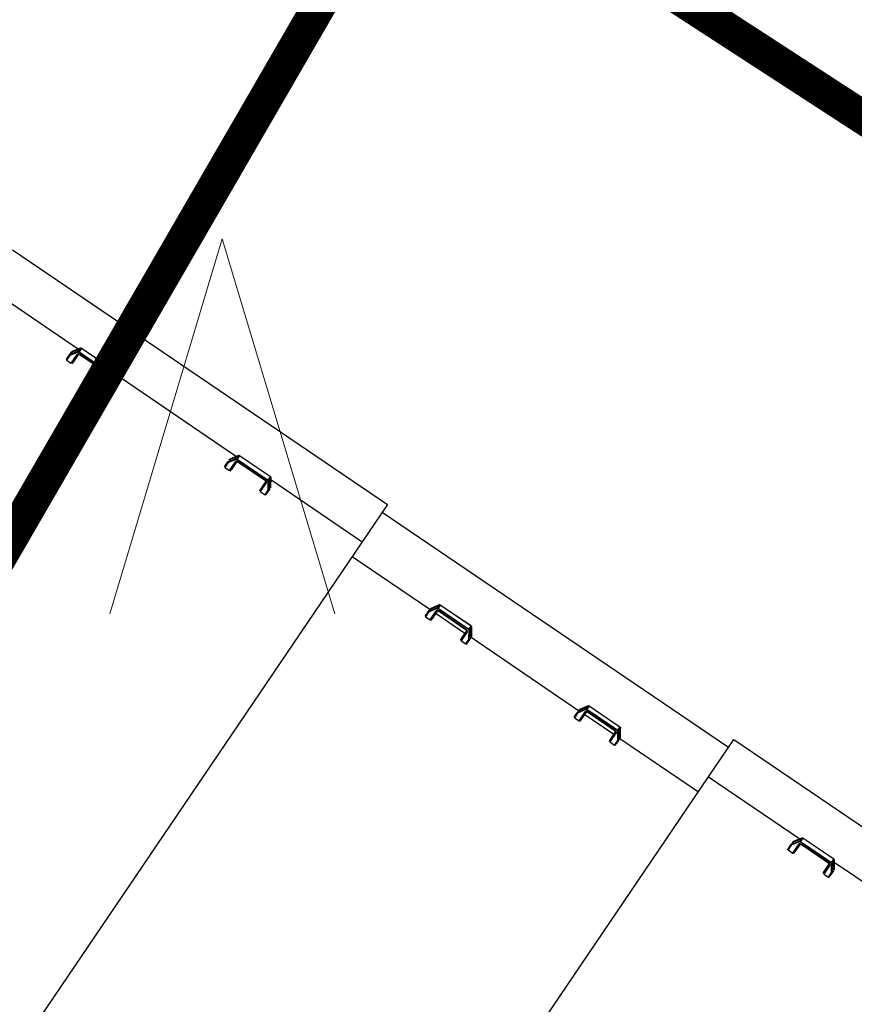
# Model space of a CAD drawing. Header units: metres. Extents: x 7482748 to 7484637, y 5684406 to 5687014.
# Tile 275 of 295: x 7484504.14 to 7484506.37, y 5686562.56 to 5686565.19. Entities that reach past the tile are written whole.
import ezdxf

# ---------------------------------------------------------------- set-up
doc = ezdxf.new("R2010")
doc.units = ezdxf.units.M
doc.header["$MEASUREMENT"] = 0
doc.linetypes.add('2', pattern=[2, 1.5, -0.5])
doc.layers.add('POMIAR', color=7, linetype='Continuous', lineweight=0)
doc.layers.add('projektowane obiekty', color=5, linetype='Continuous', lineweight=35)
doc.layers.add('Uzytki', color=3, linetype='Continuous')

# ---------------------------------------------------------------- blocks, each defined once
blk = doc.blocks.new('PTTL03')
at = {"color": 0}
for p, q in [((-2.8, 2), (-2.5, 3)), ((-2.5, 3), (-2.2, 2))]:
    blk.add_line(p, q, dxfattribs=at)
blk = doc.blocks.new('zw$D414')
at = {"layer": 'projektowane obiekty', "lineweight": 30}
for p, q in [((4.4574, 3.48), (5.6674, 3.48)), ((5.6674, 3.48), (5.6674, 3.3598)), ((6.7844, 3.48), (7.9944, 3.48)), ((6.7844, 3.3598), (6.7844, 3.48)), ((5.6674, 3.455), (6.7844, 3.455)), ((4.7411, 3.3425), (4.755, 3.3633)), ((4.755, 3.3642), (4.7414, 3.3439)), ((4.755, 3.3643), (4.7415, 3.3441)), ((4.7559, 3.3624), (4.7415, 3.341)), ((4.755, 3.3633), (4.755, 3.3642)), ((4.7559, 3.3642), (4.7559, 3.3552)), ((4.8572, 3.3657), (4.7576, 3.3657)), ((4.7576, 3.3655), (4.7576, 3.3657)), ((4.7576, 3.3655), (4.7576, 3.3548)), ((4.8572, 3.3655), (4.7576, 3.3655)), ((4.8572, 3.3655), (4.8572, 3.3657)), ((4.8572, 3.3548), (4.8572, 3.3655)), ((4.8589, 3.3552), (4.8589, 3.3642)), ((4.8732, 3.341), (4.8589, 3.3624)), ((4.8732, 3.3441), (4.8597, 3.3643)), ((4.8597, 3.3642), (4.8597, 3.3633)), ((4.8733, 3.3439), (4.8597, 3.3642)), ((4.8597, 3.3633), (4.8736, 3.3425)), ((5.2511, 3.3425), (5.265, 3.3633)), ((5.265, 3.3642), (5.2514, 3.3439)), ((5.265, 3.3643), (5.2515, 3.3441)), ((5.2659, 3.3624), (5.2515, 3.341)), ((5.265, 3.3633), (5.265, 3.3642)), ((5.2659, 3.3642), (5.2659, 3.3552)), ((5.3672, 3.3657), (5.2676, 3.3657)), ((5.2676, 3.3655), (5.2676, 3.3657)), ((5.2676, 3.3655), (5.2676, 3.3548)), ((5.3672, 3.3655), (5.2676, 3.3655)), ((5.3672, 3.3655), (5.3672, 3.3657)), ((5.3672, 3.3548), (5.3672, 3.3655)), ((5.3689, 3.3552), (5.3689, 3.3642)), ((5.3832, 3.341), (5.3689, 3.3624)), ((5.3832, 3.3441), (5.3697, 3.3643)), ((5.3697, 3.3642), (5.3697, 3.3633)), ((5.3833, 3.3439), (5.3697, 3.3642)), ((5.3697, 3.3633), (5.3836, 3.3425)), ((7.0681, 3.3425), (7.082, 3.3633)), ((7.082, 3.3642), (7.0684, 3.3439)), ((7.082, 3.3643), (7.0685, 3.3441)), ((7.0829, 3.3624), (7.0685, 3.341)), ((7.082, 3.3633), (7.082, 3.3642)), ((7.0829, 3.3642), (7.0829, 3.3552)), ((7.1842, 3.3657), (7.0846, 3.3657)), ((7.0846, 3.3655), (7.0846, 3.3657)), ((7.0846, 3.3655), (7.0846, 3.3548)), ((7.1842, 3.3655), (7.0846, 3.3655)), ((7.1842, 3.3655), (7.1842, 3.3657)), ((7.1842, 3.3548), (7.1842, 3.3655)), ((7.1859, 3.3552), (7.1859, 3.3642)), ((7.2002, 3.341), (7.1859, 3.3624)), ((7.2002, 3.3441), (7.1867, 3.3643)), ((7.1867, 3.3642), (7.1867, 3.3633)), ((7.2003, 3.3439), (7.1867, 3.3642)), ((7.1867, 3.3633), (7.2006, 3.3425)), ((4.4574, 3.3598), (4.752, 3.3598)), ((4.7404, 3.3369), (4.7404, 3.3235)), ((4.755, 3.3545), (4.7411, 3.3336)), ((4.755, 3.3544), (4.7411, 3.3336)), ((4.7414, 3.3332), (4.755, 3.3535)), ((4.7415, 3.341), (4.746, 3.341)), ((4.7559, 3.3526), (4.7425, 3.3325)), ((4.755, 3.3535), (4.755, 3.3544)), ((4.7576, 3.3548), (4.7576, 3.3535)), ((4.7576, 3.3548), (4.8572, 3.3548)), ((4.8572, 3.3535), (4.7576, 3.3535)), ((4.7576, 3.3177), (4.7576, 3.3463)), ((4.7595, 3.347), (4.7595, 3.3184)), ((4.7609, 3.3235), (4.7609, 3.3492)), ((4.7627, 3.3508), (4.852, 3.3508)), ((4.7627, 3.3497), (4.8521, 3.3497)), ((4.8539, 3.3492), (4.8539, 3.3235)), ((4.8552, 3.3184), (4.8552, 3.347)), ((4.8571, 3.3463), (4.8571, 3.3177)), ((4.8572, 3.3548), (4.8572, 3.3535)), ((4.8723, 3.3325), (4.8589, 3.3526)), ((4.8737, 3.3336), (4.8597, 3.3545)), ((4.8597, 3.3544), (4.8597, 3.3535)), ((4.8736, 3.3336), (4.8597, 3.3544)), ((4.8597, 3.3535), (4.8733, 3.3332)), ((4.8627, 3.3598), (5.262, 3.3598)), ((4.8687, 3.341), (4.8732, 3.341)), ((4.8744, 3.3235), (4.8744, 3.3369)), ((5.2504, 3.3369), (5.2504, 3.3235)), ((5.265, 3.3545), (5.2511, 3.3336)), ((5.265, 3.3544), (5.2511, 3.3336)), ((5.2514, 3.3332), (5.265, 3.3535)), ((5.2515, 3.341), (5.256, 3.341)), ((5.2659, 3.3526), (5.2525, 3.3325)), ((5.265, 3.3535), (5.265, 3.3544)), ((5.2676, 3.3548), (5.2676, 3.3535)), ((5.2676, 3.3548), (5.3672, 3.3548)), ((5.3672, 3.3535), (5.2676, 3.3535)), ((5.2676, 3.3177), (5.2676, 3.3463)), ((5.2695, 3.347), (5.2695, 3.3184)), ((5.2709, 3.3235), (5.2709, 3.3492)), ((5.2727, 3.3508), (5.362, 3.3508)), ((5.2727, 3.3497), (5.3621, 3.3497)), ((5.3639, 3.3492), (5.3639, 3.3235)), ((5.3652, 3.3184), (5.3652, 3.347)), ((5.3671, 3.3463), (5.3671, 3.3177)), ((5.3672, 3.3548), (5.3672, 3.3535)), ((5.3823, 3.3325), (5.3689, 3.3526)), ((5.3837, 3.3336), (5.3697, 3.3545)), ((5.3697, 3.3544), (5.3697, 3.3535)), ((5.3836, 3.3336), (5.3697, 3.3544)), ((5.3697, 3.3535), (5.3833, 3.3332)), ((5.3727, 3.3598), (5.6674, 3.3598)), ((5.3787, 3.341), (5.3832, 3.341)), ((5.3844, 3.3235), (5.3844, 3.3369)), ((5.6674, 3.3598), (5.6674, 0.1202)), ((5.9319, 3.3355), (5.9184, 3.315)), ((5.932, 3.3356), (5.9185, 3.3151)), ((5.9319, 3.3346), (5.9319, 3.3355)), ((5.9328, 3.3355), (5.9328, 3.3269)), ((6.0341, 3.3369), (5.9345, 3.3369)), ((5.9345, 3.3368), (5.9345, 3.3369)), ((5.9345, 3.3368), (5.9345, 3.3265)), ((6.0341, 3.3368), (5.9345, 3.3368)), ((6.0341, 3.3368), (6.0341, 3.3369)), ((6.0341, 3.3265), (6.0341, 3.3368)), ((6.0358, 3.3269), (6.0358, 3.3355)), ((6.0502, 3.3151), (6.0367, 3.3356)), ((6.0367, 3.3355), (6.0367, 3.3346)), ((6.0502, 3.315), (6.0367, 3.3355)), ((6.4119, 3.3355), (6.3984, 3.315)), ((6.412, 3.3356), (6.3985, 3.3151)), ((6.4119, 3.3346), (6.4119, 3.3355)), ((6.4128, 3.3355), (6.4128, 3.3269)), ((6.5141, 3.3369), (6.4145, 3.3369)), ((6.4145, 3.3368), (6.4145, 3.3369)), ((6.4145, 3.3368), (6.4145, 3.3265)), ((6.5141, 3.3368), (6.4145, 3.3368)), ((6.5141, 3.3368), (6.5141, 3.3369)), ((6.5141, 3.3265), (6.5141, 3.3368)), ((6.5158, 3.3269), (6.5158, 3.3355)), ((6.5302, 3.3151), (6.5167, 3.3356)), ((6.5167, 3.3355), (6.5167, 3.3346)), ((6.5302, 3.315), (6.5167, 3.3355)), ((6.7844, 3.3598), (7.079, 3.3598)), ((6.7844, 0.1202), (6.7844, 3.3598)), ((7.0674, 3.3369), (7.0674, 3.3235)), ((7.082, 3.3545), (7.0681, 3.3336)), ((7.082, 3.3544), (7.0681, 3.3336)), ((7.0684, 3.3332), (7.082, 3.3535)), ((7.0685, 3.341), (7.073, 3.341)), ((7.0829, 3.3526), (7.0695, 3.3325)), ((7.082, 3.3535), (7.082, 3.3544)), ((7.0846, 3.3548), (7.0846, 3.3535)), ((7.0846, 3.3548), (7.1842, 3.3548)), ((7.1842, 3.3535), (7.0846, 3.3535)), ((7.0846, 3.3177), (7.0846, 3.3463)), ((7.0865, 3.347), (7.0865, 3.3184)), ((7.0879, 3.3235), (7.0879, 3.3492)), ((7.0897, 3.3508), (7.179, 3.3508)), ((7.0897, 3.3497), (7.1791, 3.3497)), ((7.1809, 3.3492), (7.1809, 3.3235)), ((7.1822, 3.3184), (7.1822, 3.347)), ((7.1841, 3.3463), (7.1841, 3.3177)), ((7.1842, 3.3548), (7.1842, 3.3535)), ((7.1993, 3.3325), (7.1859, 3.3526)), ((7.2007, 3.3336), (7.1867, 3.3545)), ((7.1867, 3.3544), (7.1867, 3.3535)), ((7.2006, 3.3336), (7.1867, 3.3544)), ((7.1867, 3.3535), (7.2003, 3.3332)), ((7.1897, 3.3598), (7.589, 3.3598)), ((7.1957, 3.341), (7.2002, 3.341)), ((7.2014, 3.3235), (7.2014, 3.3369)), ((4.7415, 3.3181), (4.7415, 3.3331)), ((4.7425, 3.3325), (4.7425, 3.3177)), ((4.7425, 3.3177), (4.7576, 3.3177)), ((4.8571, 3.3177), (4.8723, 3.3177)), ((4.8723, 3.3177), (4.8723, 3.3325)), ((4.8732, 3.3331), (4.8732, 3.3181)), ((5.2515, 3.3181), (5.2515, 3.3331)), ((5.2525, 3.3325), (5.2525, 3.3177)), ((5.2525, 3.3177), (5.2676, 3.3177)), ((5.3671, 3.3177), (5.3823, 3.3177)), ((5.3823, 3.3177), (5.3823, 3.3325)), ((5.3832, 3.3331), (5.3832, 3.3181)), ((5.6674, 3.3118), (5.9178, 3.3118)), ((5.932, 3.3262), (5.918, 3.305)), ((5.9181, 3.3136), (5.9319, 3.3346)), ((5.9319, 3.3261), (5.9181, 3.305)), ((5.9184, 3.3047), (5.9319, 3.3252)), ((5.9328, 3.3338), (5.9185, 3.3121)), ((5.9185, 3.3121), (5.9227, 3.3121)), ((5.9328, 3.3243), (5.9194, 3.304)), ((5.9319, 3.3252), (5.9319, 3.3261)), ((5.9345, 3.3265), (5.9345, 3.3252)), ((5.9345, 3.3265), (6.0341, 3.3265)), ((6.0341, 3.3252), (5.9345, 3.3252)), ((5.9345, 3.2891), (5.9345, 3.318)), ((5.9365, 3.3186), (5.9365, 3.2897)), ((5.9378, 3.2946), (5.9378, 3.3209)), ((5.9378, 3.3118), (6.0308, 3.3118)), ((5.9396, 3.3213), (6.029, 3.3213)), ((5.9397, 3.3225), (6.029, 3.3225)), ((6.0308, 3.3209), (6.0308, 3.2946)), ((6.0322, 3.2897), (6.0322, 3.3186)), ((6.0341, 3.3265), (6.0341, 3.3252)), ((6.0341, 3.318), (6.0341, 3.2891)), ((6.0502, 3.3121), (6.0358, 3.3338)), ((6.0492, 3.304), (6.0358, 3.3243)), ((6.0367, 3.3346), (6.0506, 3.3136)), ((6.0506, 3.305), (6.0367, 3.3262)), ((6.0367, 3.3261), (6.0367, 3.3252)), ((6.0506, 3.305), (6.0367, 3.3261)), ((6.0367, 3.3252), (6.0502, 3.3047)), ((6.046, 3.3121), (6.0502, 3.3121)), ((6.0508, 3.3118), (6.3978, 3.3118)), ((6.412, 3.3262), (6.398, 3.305)), ((6.3981, 3.3136), (6.4119, 3.3346)), ((6.4119, 3.3261), (6.3981, 3.305)), ((6.3984, 3.3047), (6.4119, 3.3252)), ((6.4128, 3.3338), (6.3985, 3.3121)), ((6.3985, 3.3121), (6.4027, 3.3121)), ((6.4128, 3.3243), (6.3994, 3.304)), ((6.4119, 3.3252), (6.4119, 3.3261)), ((6.4145, 3.3265), (6.4145, 3.3252)), ((6.4145, 3.3265), (6.5141, 3.3265)), ((6.5141, 3.3252), (6.4145, 3.3252)), ((6.4145, 3.2891), (6.4145, 3.318)), ((6.4165, 3.3186), (6.4165, 3.2897)), ((6.4178, 3.2946), (6.4178, 3.3209)), ((6.4178, 3.3118), (6.5108, 3.3118)), ((6.4196, 3.3213), (6.509, 3.3213)), ((6.4197, 3.3225), (6.509, 3.3225)), ((6.5108, 3.3209), (6.5108, 3.2946)), ((6.5122, 3.2897), (6.5122, 3.3186)), ((6.5141, 3.3265), (6.5141, 3.3252)), ((6.5141, 3.318), (6.5141, 3.2891)), ((6.5302, 3.3121), (6.5158, 3.3338)), ((6.5292, 3.304), (6.5158, 3.3243)), ((6.5167, 3.3346), (6.5306, 3.3136)), ((6.5306, 3.305), (6.5167, 3.3262)), ((6.5167, 3.3261), (6.5167, 3.3252)), ((6.5306, 3.305), (6.5167, 3.3261)), ((6.5167, 3.3252), (6.5302, 3.3047)), ((6.526, 3.3121), (6.5302, 3.3121)), ((6.5308, 3.3118), (6.7844, 3.3118)), ((7.0685, 3.3181), (7.0685, 3.3331)), ((7.0695, 3.3325), (7.0695, 3.3177)), ((7.0695, 3.3177), (7.0846, 3.3177)), ((7.1841, 3.3177), (7.1993, 3.3177)), ((7.1993, 3.3177), (7.1993, 3.3325)), ((7.2002, 3.3331), (7.2002, 3.3181)), ((5.9173, 3.3082), (5.9173, 3.2946)), ((5.9184, 3.2894), (5.9184, 3.3046)), ((5.9194, 3.304), (5.9194, 3.2891)), ((5.9194, 3.2891), (5.9345, 3.2891)), ((6.0341, 3.2891), (6.0492, 3.2891)), ((6.0492, 3.2891), (6.0492, 3.304)), ((6.0502, 3.3046), (6.0502, 3.2894)), ((6.0513, 3.2946), (6.0513, 3.3082)), ((6.3973, 3.3082), (6.3973, 3.2946)), ((6.3984, 3.2894), (6.3984, 3.3046)), ((6.3994, 3.304), (6.3994, 3.2891)), ((6.3994, 3.2891), (6.4145, 3.2891)), ((6.5141, 3.2891), (6.5292, 3.2891)), ((6.5292, 3.2891), (6.5292, 3.304)), ((6.5302, 3.3046), (6.5302, 3.2894)), ((6.5313, 3.2946), (6.5313, 3.3082))]:
    blk.add_line(p, q, dxfattribs=at)
for points in [[(4.7576, 3.3657), (4.7565, 3.3655), (4.7555, 3.3649), (4.755, 3.3643)], [(4.8597, 3.3643), (4.8589, 3.3651), (4.8579, 3.3656), (4.8572, 3.3657)], [(5.2676, 3.3657), (5.2665, 3.3655), (5.2655, 3.3649), (5.265, 3.3643)], [(5.3697, 3.3643), (5.3689, 3.3651), (5.3679, 3.3656), (5.3672, 3.3657)], [(7.0846, 3.3657), (7.0835, 3.3655), (7.0825, 3.3649), (7.082, 3.3643)], [(7.1867, 3.3643), (7.1859, 3.3651), (7.1849, 3.3656), (7.1842, 3.3657)], [(4.741, 3.341), (4.741, 3.3418), (4.7411, 3.3422), (4.7411, 3.3424), (4.7411, 3.3425)], [(4.7559, 3.3553), (4.7551, 3.3546), (4.755, 3.3545)], [(4.7595, 3.347), (4.7593, 3.3467), (4.7588, 3.3465), (4.7582, 3.3464), (4.7576, 3.3463)], [(4.7627, 3.3499), (4.7615, 3.3496), (4.7605, 3.349), (4.7601, 3.3485), (4.7598, 3.348), (4.7596, 3.3475), (4.7595, 3.347)], [(4.7627, 3.3499), (4.7627, 3.3497), (4.7627, 3.3498), (4.7627, 3.3502), (4.7627, 3.3508)], [(4.852, 3.3499), (4.852, 3.3497), (4.852, 3.3498), (4.852, 3.3502), (4.852, 3.3508)], [(4.8552, 3.347), (4.8551, 3.3475), (4.855, 3.348), (4.8547, 3.3485), (4.8542, 3.349), (4.8532, 3.3496), (4.852, 3.3499)], [(4.8552, 3.347), (4.8555, 3.3467), (4.8559, 3.3465), (4.8565, 3.3464), (4.8571, 3.3463)], [(4.8597, 3.3545), (4.859, 3.3552), (4.8588, 3.3553)], [(4.8736, 3.3425), (4.8736, 3.3423), (4.8737, 3.342), (4.8737, 3.3414), (4.8737, 3.341)], [(5.251, 3.341), (5.251, 3.3418), (5.2511, 3.3422), (5.2511, 3.3424), (5.2511, 3.3425)], [(5.2659, 3.3553), (5.2651, 3.3546), (5.265, 3.3545)], [(5.2695, 3.347), (5.2693, 3.3467), (5.2688, 3.3465), (5.2682, 3.3464), (5.2676, 3.3463)], [(5.2727, 3.3499), (5.2715, 3.3496), (5.2705, 3.349), (5.2701, 3.3485), (5.2698, 3.348), (5.2696, 3.3475), (5.2695, 3.347)], [(5.2727, 3.3499), (5.2727, 3.3497), (5.2727, 3.3498), (5.2727, 3.3502), (5.2727, 3.3508)], [(5.362, 3.3499), (5.362, 3.3497), (5.362, 3.3498), (5.362, 3.3502), (5.362, 3.3508)], [(5.3652, 3.347), (5.3651, 3.3475), (5.365, 3.348), (5.3647, 3.3485), (5.3642, 3.349), (5.3632, 3.3496), (5.362, 3.3499)], [(5.3652, 3.347), (5.3655, 3.3467), (5.3659, 3.3465), (5.3665, 3.3464), (5.3671, 3.3463)], [(5.3697, 3.3545), (5.369, 3.3552), (5.3688, 3.3553)], [(5.3836, 3.3425), (5.3836, 3.3423), (5.3837, 3.342), (5.3837, 3.3414), (5.3837, 3.341)], [(5.9345, 3.3369), (5.9334, 3.3367), (5.9324, 3.3361), (5.932, 3.3356)], [(6.0367, 3.3356), (6.0359, 3.3364), (6.0349, 3.3368), (6.0341, 3.3369)], [(6.4145, 3.3369), (6.4134, 3.3367), (6.4124, 3.3361), (6.412, 3.3356)], [(6.5167, 3.3356), (6.5159, 3.3364), (6.5149, 3.3368), (6.5141, 3.3369)], [(7.068, 3.341), (7.068, 3.3418), (7.0681, 3.3422), (7.0681, 3.3424), (7.0681, 3.3425)], [(7.0829, 3.3553), (7.0821, 3.3546), (7.082, 3.3545)], [(7.0865, 3.347), (7.0863, 3.3467), (7.0858, 3.3465), (7.0852, 3.3464), (7.0846, 3.3463)], [(7.0897, 3.3499), (7.0885, 3.3496), (7.0875, 3.349), (7.0871, 3.3485), (7.0868, 3.348), (7.0866, 3.3475), (7.0865, 3.347)], [(7.0897, 3.3499), (7.0897, 3.3497), (7.0897, 3.3498), (7.0897, 3.3502), (7.0897, 3.3508)], [(7.179, 3.3499), (7.179, 3.3497), (7.179, 3.3498), (7.179, 3.3502), (7.179, 3.3508)], [(7.1822, 3.347), (7.1821, 3.3475), (7.182, 3.348), (7.1817, 3.3485), (7.1812, 3.349), (7.1802, 3.3496), (7.179, 3.3499)], [(7.1822, 3.347), (7.1825, 3.3467), (7.1829, 3.3465), (7.1835, 3.3464), (7.1841, 3.3463)], [(7.1867, 3.3545), (7.186, 3.3552), (7.1858, 3.3553)], [(7.2006, 3.3425), (7.2006, 3.3423), (7.2007, 3.342), (7.2007, 3.3414), (7.2007, 3.341)], [(4.7411, 3.3336), (4.741, 3.3335), (4.741, 3.3331), (4.741, 3.3328)], [(4.7411, 3.3336), (4.7411, 3.3336), (4.7411, 3.3336)], [(4.8737, 3.3336), (4.8736, 3.3336), (4.8736, 3.3336)], [(4.8737, 3.3328), (4.8737, 3.3334), (4.8737, 3.3335), (4.8737, 3.3336)], [(5.2511, 3.3336), (5.251, 3.3335), (5.251, 3.3331), (5.251, 3.3328)], [(5.2511, 3.3336), (5.2511, 3.3336), (5.2511, 3.3336)], [(5.3837, 3.3336), (5.3836, 3.3336), (5.3836, 3.3336)], [(5.3837, 3.3328), (5.3837, 3.3334), (5.3837, 3.3335), (5.3837, 3.3336)], [(5.9179, 3.3121), (5.918, 3.3129), (5.918, 3.3133), (5.9181, 3.3135), (5.9181, 3.3136)], [(5.9329, 3.327), (5.9321, 3.3263), (5.932, 3.3262)], [(5.9365, 3.3186), (5.9362, 3.3184), (5.9358, 3.3182), (5.9352, 3.318), (5.9345, 3.318)], [(5.9397, 3.3215), (5.9385, 3.3213), (5.9374, 3.3206), (5.937, 3.3202), (5.9367, 3.3196), (5.9365, 3.3191), (5.9365, 3.3186)], [(5.9397, 3.3215), (5.9397, 3.3213), (5.9397, 3.3215), (5.9397, 3.3219), (5.9397, 3.3225)], [(6.029, 3.3215), (6.029, 3.3213), (6.029, 3.3215), (6.029, 3.3219), (6.029, 3.3225)], [(6.0322, 3.3186), (6.0321, 3.3191), (6.0319, 3.3196), (6.0316, 3.3202), (6.0312, 3.3206), (6.0302, 3.3213), (6.029, 3.3215)], [(6.0322, 3.3186), (6.0324, 3.3184), (6.0329, 3.3182), (6.0334, 3.318), (6.0341, 3.318)], [(6.0367, 3.3262), (6.0359, 3.3269), (6.0358, 3.327)], [(6.0506, 3.3136), (6.0506, 3.3134), (6.0506, 3.3131), (6.0507, 3.3125), (6.0507, 3.3121)], [(6.3979, 3.3121), (6.398, 3.3129), (6.398, 3.3133), (6.3981, 3.3135), (6.3981, 3.3136)], [(6.4129, 3.327), (6.4121, 3.3263), (6.412, 3.3262)], [(6.4165, 3.3186), (6.4162, 3.3184), (6.4158, 3.3182), (6.4152, 3.318), (6.4145, 3.318)], [(6.4197, 3.3215), (6.4185, 3.3213), (6.4174, 3.3206), (6.417, 3.3202), (6.4167, 3.3196), (6.4165, 3.3191), (6.4165, 3.3186)], [(6.4197, 3.3215), (6.4197, 3.3213), (6.4197, 3.3215), (6.4197, 3.3219), (6.4197, 3.3225)], [(6.509, 3.3215), (6.509, 3.3213), (6.509, 3.3215), (6.509, 3.3219), (6.509, 3.3225)], [(6.5122, 3.3186), (6.5121, 3.3191), (6.5119, 3.3196), (6.5116, 3.3202), (6.5112, 3.3206), (6.5102, 3.3213), (6.509, 3.3215)], [(6.5122, 3.3186), (6.5124, 3.3184), (6.5129, 3.3182), (6.5134, 3.318), (6.5141, 3.318)], [(6.5167, 3.3262), (6.5159, 3.3269), (6.5158, 3.327)], [(6.5306, 3.3136), (6.5306, 3.3134), (6.5306, 3.3131), (6.5307, 3.3125), (6.5307, 3.3121)], [(7.0681, 3.3336), (7.068, 3.3335), (7.068, 3.3331), (7.068, 3.3328)], [(7.0681, 3.3336), (7.0681, 3.3336), (7.0681, 3.3336)], [(7.2007, 3.3336), (7.2006, 3.3336), (7.2006, 3.3336)], [(7.2007, 3.3328), (7.2007, 3.3334), (7.2007, 3.3335), (7.2007, 3.3336)], [(5.918, 3.305), (5.918, 3.3049), (5.918, 3.3045), (5.9179, 3.3043)], [(5.9181, 3.305), (5.918, 3.305), (5.918, 3.305)], [(6.0506, 3.305), (6.0506, 3.3051), (6.0506, 3.305)], [(6.0507, 3.3043), (6.0507, 3.3048), (6.0506, 3.305), (6.0506, 3.305)], [(6.398, 3.305), (6.398, 3.3049), (6.398, 3.3045), (6.3979, 3.3043)], [(6.3981, 3.305), (6.398, 3.305), (6.398, 3.305)], [(6.5306, 3.305), (6.5306, 3.3051), (6.5306, 3.305)], [(6.5307, 3.3043), (6.5307, 3.3048), (6.5306, 3.305), (6.5306, 3.305)]]:
    blk.add_lwpolyline(points, dxfattribs=at)
for centre, major_axis, ratio, start_param, end_param in [((4.7576, 3.3629), (0.003, 0), 0.894134, 1.570796, 2.604006), ((4.7559, 3.3638), (0.000832, -0.000555), 0.384636, 3.14091, 3.392635), ((4.7576, 3.362), (-0.003, 0), 0.894134, 5.316539, 5.745599), ((4.7559, 3.3629), (0.000832, -0.000555), 0.384636, 3.392635, 4.963434), ((4.8572, 3.3629), (0.003, 0), 0.894134, 0.537587, 1.570796), ((4.8572, 3.362), (-0.003, 0), 0.894134, 3.679179, 4.108239), ((4.8589, 3.3629), (-0.000832, -0.000555), 0.384636, 1.319755, 2.89055), ((4.8589, 3.3638), (-0.000832, -0.000555), 0.384636, 2.890549, 3.14249), ((5.2676, 3.3629), (0.003, 0), 0.894134, 1.570796, 2.604006), ((5.2659, 3.3638), (0.000832, -0.000555), 0.384636, 3.14092, 3.392637), ((5.2676, 3.362), (-0.003, 0), 0.894134, 5.316539, 5.745599), ((5.2659, 3.3629), (0.000832, -0.000555), 0.384636, 3.392635, 4.963434), ((5.3672, 3.3629), (0.003, 0), 0.894134, 0.537587, 1.570796), ((5.3672, 3.362), (-0.003, 0), 0.894134, 3.679179, 4.108239), ((5.3689, 3.3629), (-0.000832, -0.000555), 0.384636, 1.319754, 2.89055), ((5.3689, 3.3638), (-0.000832, -0.000555), 0.384636, 2.89055, 3.142492), ((7.0846, 3.3629), (0.003, 0), 0.894134, 1.570796, 2.604006), ((7.0829, 3.3638), (0.000832, -0.000555), 0.384636, 3.14091, 3.392635), ((7.0846, 3.362), (-0.003, 0), 0.894134, 5.316539, 5.745599), ((7.0829, 3.3629), (0.000832, -0.000555), 0.384636, 3.392635, 4.963432), ((7.1842, 3.3629), (0.003, 0), 0.894134, 0.537587, 1.570796), ((7.1842, 3.362), (-0.003, 0), 0.894134, 3.679179, 4.108239), ((7.1859, 3.3629), (-0.000832, -0.000555), 0.384636, 1.319754, 2.89055), ((7.1859, 3.3638), (-0.000832, -0.000555), 0.384636, 2.89055, 3.142494), ((4.8074, 3.3369), (0.067, 0), 0.447799, 3.00513, 3.141593), ((4.8074, 3.3369), (0.067, 0), 0.447799, 3.141593, 3.278056), ((4.7415, 3.3414), (-0.00116, 0), 0.384636, 1.087181, 1.570796), ((4.8074, 3.4374), (0.0656, 0.1045), 0.132059, 2.75403, 2.784293), ((4.7415, 3.3422), (-0.00006, -0.00184), 0.093489, 3.359108, 3.543185), ((4.7489, 3.3369), (-0.00675, 0), 0.447799, 5.330037, 6.283185), ((4.7489, 3.3369), (-0.00675, 0), 0.447799, 0, 0.372869), ((4.7576, 3.353), (0.003, 0), 0.894134, 2.174946, 2.604006), ((4.7576, 3.3521), (-0.003, 0), 0.894134, 4.712389, 5.745598), ((4.7559, 3.3539), (-0.000832, 0.000555), 0.384636, 6.282763, 6.534227), ((4.7559, 3.353), (-0.000832, 0.000555), 0.384636, 0.251044, 1.821839), ((4.7576, 3.3517), (0.002, 0), 0.894134, 1.570796, 2.604006), ((4.7109, 3.3521), (0.05, 0), 0.447799, 6.051964, 6.18528), ((4.9039, 3.3521), (0.05, 0), 0.447799, 3.257936, 3.372814), ((4.8572, 3.3521), (-0.003, 0), 0.894134, 3.679179, 4.712389), ((4.8572, 3.3517), (0.002, 0), 0.894134, 0.537587, 1.570796), ((4.8572, 3.353), (0.003, 0), 0.894134, 0.537587, 0.966647), ((4.8589, 3.353), (0.000832, 0.000555), 0.384636, 4.461346, 6.032141), ((4.8589, 3.3539), (0.000832, 0.000555), 0.384636, 6.032146, 6.283936), ((4.8659, 3.3369), (-0.00675, 0), 0.447799, 3.141593, 4.094741), ((4.8659, 3.3369), (-0.00675, 0), 0.447799, 2.768724, 3.141593), ((4.8732, 3.3414), (0.00116, 0), 0.384636, 4.712389, 5.196003), ((4.8074, 3.4374), (-0.0656, 0.1045), 0.132059, 3.498893, 3.529155), ((4.8074, 3.3369), (0.067, 0), 0.447799, 0, 0.136463), ((4.8074, 3.3369), (0.067, 0), 0.447799, 6.146722, 6.283185), ((5.3174, 3.3369), (0.067, 0), 0.447799, 3.00513, 3.141593), ((5.3174, 3.3369), (0.067, 0), 0.447799, 3.141593, 3.278056), ((5.2515, 3.3414), (-0.00116, 0), 0.384636, 1.087182, 1.570796), ((5.3174, 3.4374), (0.0656, 0.1045), 0.132059, 2.75403, 2.784293), ((5.2515, 3.3422), (-0.00006, -0.00184), 0.093489, 3.359103, 3.54318), ((5.2589, 3.3369), (-0.00675, 0), 0.447799, 5.330037, 6.283185), ((5.2589, 3.3369), (-0.00675, 0), 0.447799, 0, 0.372869), ((5.2676, 3.353), (0.003, 0), 0.894134, 2.174946, 2.604006), ((5.2676, 3.3521), (-0.003, 0), 0.894134, 4.712389, 5.745598), ((5.2659, 3.3539), (-0.000832, 0.000555), 0.384636, 6.282759, 6.534229), ((5.2659, 3.353), (-0.000832, 0.000555), 0.384636, 0.251044, 1.821839), ((5.2676, 3.3517), (0.002, 0), 0.894134, 1.570796, 2.604006), ((5.2209, 3.3521), (0.05, 0), 0.447799, 6.051964, 6.18528), ((5.4139, 3.3521), (0.05, 0), 0.447799, 3.257936, 3.372814), ((5.3672, 3.3521), (-0.003, 0), 0.894134, 3.679179, 4.712389), ((5.3672, 3.3517), (0.002, 0), 0.894134, 0.537587, 1.570796), ((5.3672, 3.353), (0.003, 0), 0.894134, 0.537587, 0.966647), ((5.3689, 3.353), (0.000832, 0.000555), 0.384636, 4.461347, 6.032142), ((5.3689, 3.3539), (0.000832, 0.000555), 0.384636, 6.032148, 6.283936), ((5.3759, 3.3369), (-0.00675, 0), 0.447799, 3.141593, 4.094741), ((5.3759, 3.3369), (-0.00675, 0), 0.447799, 2.768724, 3.141593), ((5.3832, 3.3414), (0.00116, 0), 0.384636, 4.712389, 5.196004), ((5.3174, 3.4374), (-0.0656, 0.1045), 0.132059, 3.498893, 3.529155), ((5.3174, 3.3369), (0.067, 0), 0.447799, 0, 0.136463), ((5.3174, 3.3369), (0.067, 0), 0.447799, 6.146722, 6.283185), ((5.9345, 3.3341), (0.003, 0), 0.903336, 1.570796, 2.604006), ((5.9328, 3.335), (0.000835, -0.000551), 0.368431, 3.141593, 3.380106), ((5.9345, 3.3333), (-0.003, 0), 0.903336, 5.316539, 5.745599), ((6.0341, 3.3341), (0.003, 0), 0.903336, 0.537587, 1.570796), ((6.0341, 3.3333), (-0.003, 0), 0.903336, 3.679179, 4.108239), ((6.0358, 3.335), (-0.000835, -0.000551), 0.368431, 2.90308, 3.141598), ((6.4145, 3.3341), (0.003, 0), 0.903336, 1.570796, 2.604006), ((6.4128, 3.335), (0.000835, -0.000551), 0.368431, 3.141593, 3.380106), ((6.4145, 3.3333), (-0.003, 0), 0.903336, 5.316538, 5.745599), ((6.5141, 3.3341), (0.003, 0), 0.903336, 0.537587, 1.570796), ((6.5141, 3.3333), (-0.003, 0), 0.903336, 3.679179, 4.108239), ((6.5158, 3.335), (-0.000835, -0.000551), 0.368431, 2.90308, 3.141592), ((7.1344, 3.3369), (0.067, 0), 0.447799, 3.00513, 3.141593), ((7.1344, 3.3369), (0.067, 0), 0.447799, 3.141593, 3.278056), ((7.0685, 3.3414), (-0.00116, 0), 0.384636, 1.087181, 1.570796), ((7.1344, 3.4374), (0.0656, 0.1045), 0.132059, 2.75403, 2.784293), ((7.0685, 3.3422), (-0.00006, -0.00184), 0.093489, 3.359103, 3.543185), ((7.0759, 3.3369), (-0.00675, 0), 0.447799, 5.330037, 6.283185), ((7.0759, 3.3369), (-0.00675, 0), 0.447799, 0, 0.372869), ((7.0846, 3.353), (0.003, 0), 0.894134, 2.174946, 2.604006), ((7.0846, 3.3521), (-0.003, 0), 0.894134, 4.712389, 5.745598), ((7.0829, 3.3539), (-0.000832, 0.000555), 0.384636, 6.282759, 6.534227), ((7.0829, 3.353), (-0.000832, 0.000555), 0.384636, 0.251042, 1.821838), ((7.0846, 3.3517), (0.002, 0), 0.894134, 1.570796, 2.604006), ((7.0379, 3.3521), (0.05, 0), 0.447799, 6.051964, 6.18528), ((7.2309, 3.3521), (0.05, 0), 0.447799, 3.257936, 3.372814), ((7.1842, 3.3521), (-0.003, 0), 0.894134, 3.679179, 4.712389), ((7.1842, 3.3517), (0.002, 0), 0.894134, 0.537587, 1.570796), ((7.1842, 3.353), (0.003, 0), 0.894134, 0.537587, 0.966647), ((7.1859, 3.353), (0.000832, 0.000555), 0.384636, 4.461348, 6.032143), ((7.1859, 3.3539), (0.000832, 0.000555), 0.384636, 6.032148, 6.283936), ((7.1929, 3.3369), (-0.00675, 0), 0.447799, 3.141593, 4.094741), ((7.1929, 3.3369), (-0.00675, 0), 0.447799, 2.768724, 3.141593), ((7.2002, 3.3414), (0.00116, 0), 0.384636, 4.712389, 5.196004), ((7.1344, 3.4374), (-0.0656, 0.1045), 0.132059, 3.498893, 3.529155), ((7.1344, 3.3369), (0.067, 0), 0.447799, 0, 0.136463), ((7.1344, 3.3369), (0.067, 0), 0.447799, 6.146722, 6.283185), ((4.8074, 3.3235), (-0.067, 0), 0.447799, 0, 0.182835), ((4.8074, 3.4374), (0.0656, 0.1045), 0.132059, 3.08392, 3.114182), ((4.7415, 3.3315), (-0.00003, 0.00171), 0.104349, 5.995259, 6.179341), ((4.7425, 3.333), (-0.000992, 0.0003), 0.41672, 0.308354, 1.696317), ((4.7425, 3.3181), (0.001, 0), 0.447799, 3.324428, 4.712389), ((4.7576, 3.3186), (0.002, 0), 0.447799, 4.712389, 6.051964), ((4.7109, 3.3235), (-0.05, 0), 0.447799, 2.910371, 3.141593), ((4.9039, 3.3235), (-0.05, 0), 0.447799, 0, 0.231221), ((4.8571, 3.3186), (0.002, 0), 0.447799, 3.372814, 4.712389), ((4.8723, 3.333), (-0.000992, -0.0003), 0.41672, 1.445278, 2.833238), ((4.8723, 3.3181), (0.001, 0), 0.447799, 4.712389, 6.10035), ((4.8733, 3.3315), (0.00003, 0.00171), 0.104349, 0.10385, 0.287927), ((4.8074, 3.3235), (-0.067, 0), 0.447799, 2.958758, 3.141593), ((4.8074, 3.4374), (-0.0656, 0.1045), 0.132059, 3.169003, 3.199266), ((5.3174, 3.3235), (-0.067, 0), 0.447799, 0, 0.182835), ((5.3174, 3.4374), (0.0656, 0.1045), 0.132059, 3.08392, 3.114182), ((5.2515, 3.3315), (-0.00003, 0.00171), 0.104349, 5.995248, 6.179336), ((5.2525, 3.333), (-0.000992, 0.0003), 0.41672, 0.308354, 1.696317), ((5.2525, 3.3181), (0.001, 0), 0.447799, 3.324428, 4.712389), ((5.2676, 3.3186), (0.002, 0), 0.447799, 4.712389, 6.051964), ((5.2209, 3.3235), (-0.05, 0), 0.447799, 2.910371, 3.141593), ((5.4139, 3.3235), (-0.05, 0), 0.447799, 0, 0.231221), ((5.3671, 3.3186), (0.002, 0), 0.447799, 3.372814, 4.712389), ((5.3823, 3.333), (-0.000992, -0.0003), 0.41672, 1.445278, 2.833232), ((5.3823, 3.3181), (0.001, 0), 0.447799, 4.712389, 6.10035), ((5.3833, 3.3315), (0.00003, 0.00171), 0.104349, 0.10386, 0.287937), ((5.3174, 3.3235), (-0.067, 0), 0.447799, 2.958758, 3.141593), ((5.3174, 3.4374), (-0.0656, 0.1045), 0.132059, 3.169003, 3.199266), ((5.9843, 3.3082), (0.067, 0), 0.428934, 3.00513, 3.141593), ((5.9185, 3.3125), (-0.00116, 0), 0.368431, 1.087182, 1.570796), ((5.9843, 3.4097), (0.0657, 0.1052), 0.125187, 2.763682, 2.793945), ((5.9184, 3.3133), (-0.00005, -0.00185), 0.093334, 3.347403, 3.53148), ((5.9258, 3.3082), (-0.00675, 0), 0.428934, 5.38577, 6.283185), ((5.9328, 3.3342), (0.000835, -0.000551), 0.368431, 3.380113, 4.950906), ((5.9345, 3.3247), (0.003, 0), 0.903336, 2.174946, 2.604006), ((5.9345, 3.3238), (-0.003, 0), 0.903336, 4.712389, 5.745599), ((5.9328, 3.3256), (-0.000835, 0.000551), 0.368431, 6.28281, 6.521703), ((5.9328, 3.3247), (-0.000835, 0.000551), 0.368431, 0.238522, 1.809312), ((5.9345, 3.3234), (0.002, 0), 0.903336, 1.570796, 2.604006), ((5.8878, 3.3235), (0.05, 0), 0.428934, 6.051964, 6.194038), ((6.0808, 3.3235), (0.05, 0), 0.428934, 3.249707, 3.372814), ((6.0341, 3.3238), (-0.003, 0), 0.903336, 3.679179, 4.712389), ((6.0341, 3.3234), (0.002, 0), 0.903336, 0.537586, 1.570796), ((6.0358, 3.3342), (-0.000835, -0.000551), 0.368431, 1.332279, 2.90308), ((6.0341, 3.3247), (0.003, 0), 0.903336, 0.537587, 0.966647), ((6.0358, 3.3247), (0.000835, 0.000551), 0.368431, 4.473874, 6.044667), ((6.0358, 3.3256), (0.000835, 0.000551), 0.368431, 6.044667, 6.283884), ((6.0428, 3.3082), (-0.00675, 0), 0.428934, 3.141593, 4.039008), ((5.9843, 3.4097), (-0.0657, 0.1052), 0.125187, 3.489241, 3.519503), ((6.0502, 3.3125), (0.00116, 0), 0.368431, 4.712389, 5.196003), ((5.9843, 3.3082), (0.067, 0), 0.428934, 0, 0.136463), ((6.4643, 3.3082), (0.067, 0), 0.428934, 3.00513, 3.141593), ((6.3985, 3.3125), (-0.00116, 0), 0.368431, 1.087182, 1.570796), ((6.4643, 3.4097), (0.0657, 0.1052), 0.125187, 2.763682, 2.793944), ((6.3984, 3.3133), (-0.00005, -0.00185), 0.093334, 3.347397, 3.531474), ((6.4058, 3.3082), (-0.00675, 0), 0.428934, 5.38577, 6.283185), ((6.4128, 3.3342), (0.000835, -0.000551), 0.368431, 3.380106, 4.950906), ((6.4145, 3.3247), (0.003, 0), 0.903336, 2.174946, 2.604006), ((6.4145, 3.3238), (-0.003, 0), 0.903336, 4.712389, 5.745599), ((6.4128, 3.3256), (-0.000835, 0.000551), 0.368431, 6.282823, 6.521703), ((6.4128, 3.3247), (-0.000835, 0.000551), 0.368431, 0.23852, 1.809313), ((6.4145, 3.3234), (0.002, 0), 0.903336, 1.570796, 2.604006), ((6.3678, 3.3235), (0.05, 0), 0.428934, 6.051964, 6.194038), ((6.5608, 3.3235), (0.05, 0), 0.428934, 3.249707, 3.372814), ((6.5141, 3.3238), (-0.003, 0), 0.903336, 3.679179, 4.712389), ((6.5141, 3.3234), (0.002, 0), 0.903336, 0.537586, 1.570796), ((6.5158, 3.3342), (-0.000835, -0.000551), 0.368431, 1.33228, 2.90308), ((6.5141, 3.3247), (0.003, 0), 0.903336, 0.537587, 0.966647), ((6.5158, 3.3247), (0.000835, 0.000551), 0.368431, 4.473872, 6.044665), ((6.5158, 3.3256), (0.000835, 0.000551), 0.368431, 6.044665, 6.283884), ((6.5228, 3.3082), (-0.00675, 0), 0.428934, 3.141593, 4.039008), ((6.4643, 3.4097), (-0.0657, 0.1052), 0.125187, 3.489241, 3.519503), ((6.5302, 3.3125), (0.00116, 0), 0.368431, 4.712389, 5.196003), ((6.4643, 3.3082), (0.067, 0), 0.428934, 0, 0.136463), ((7.1344, 3.3235), (-0.067, 0), 0.447799, 0, 0.182835), ((7.1344, 3.4374), (0.0656, 0.1045), 0.132059, 3.08392, 3.114182), ((7.0685, 3.3315), (-0.00003, 0.00171), 0.104349, 5.995248, 6.179336), ((7.0695, 3.333), (-0.000992, 0.0003), 0.41672, 0.308354, 1.696317), ((7.0695, 3.3181), (0.001, 0), 0.447799, 3.324428, 4.712389), ((7.0846, 3.3186), (0.002, 0), 0.447799, 4.712389, 6.051964), ((7.0379, 3.3235), (-0.05, 0), 0.447799, 2.910371, 3.141593), ((7.2309, 3.3235), (-0.05, 0), 0.447799, 0, 0.231221), ((7.1841, 3.3186), (0.002, 0), 0.447799, 3.372814, 4.712389), ((7.1993, 3.333), (-0.000992, -0.0003), 0.41672, 1.445276, 2.833238), ((7.1993, 3.3181), (0.001, 0), 0.447799, 4.712389, 6.10035), ((7.2003, 3.3315), (0.00003, 0.00171), 0.104349, 0.10385, 0.287927), ((7.1344, 3.3235), (-0.067, 0), 0.447799, 2.958758, 3.141593), ((7.1344, 3.4374), (-0.0656, 0.1045), 0.132059, 3.169003, 3.199266), ((5.9843, 3.3082), (0.067, 0), 0.428934, 3.141593, 3.278056), ((5.9843, 3.2946), (-0.067, 0), 0.428934, 0, 0.182835), ((5.9843, 3.4097), (0.0657, 0.1052), 0.125187, 3.093572, 3.123834), ((5.9184, 3.303), (-0.00003, 0.00172), 0.103678, 6.008898, 6.192964), ((5.9194, 3.3045), (-0.000993, 0.000298), 0.399117, 0.302093, 1.690056), ((5.9194, 3.2895), (0.001, 0), 0.428934, 3.324428, 4.712389), ((5.9258, 3.3082), (-0.00675, 0), 0.428934, 0, 0.345702), ((5.9345, 3.2899), (0.002, 0), 0.428934, 4.712389, 6.051965), ((5.8878, 3.2946), (-0.05, 0), 0.428934, 2.910371, 3.141593), ((6.0808, 3.2946), (-0.05, 0), 0.428934, 0, 0.231221), ((6.0341, 3.2899), (0.002, 0), 0.428934, 3.372813, 4.712389), ((6.0428, 3.3082), (-0.00675, 0), 0.428934, 2.795891, 3.141593), ((6.0492, 3.3045), (-0.000993, -0.000298), 0.399117, 1.451537, 2.839498), ((6.0492, 3.2895), (0.001, 0), 0.428934, 4.712389, 6.10035), ((5.9843, 3.4097), (-0.0657, 0.1052), 0.125187, 3.159351, 3.189614), ((6.0502, 3.303), (0.00003, 0.00172), 0.103678, 0.090226, 0.274298), ((5.9843, 3.2946), (-0.067, 0), 0.428934, 2.958758, 3.141593), ((5.9843, 3.3082), (0.067, 0), 0.428934, 6.146722, 6.283185), ((6.4643, 3.3082), (0.067, 0), 0.428934, 3.141593, 3.278056), ((6.4643, 3.2946), (-0.067, 0), 0.428934, 0, 0.182835), ((6.4643, 3.4097), (0.0657, 0.1052), 0.125187, 3.093572, 3.123834), ((6.3984, 3.303), (-0.00003, 0.00172), 0.103678, 6.008887, 6.192959), ((6.3994, 3.3045), (-0.000993, 0.000298), 0.399117, 0.302096, 1.690055), ((6.3994, 3.2895), (0.001, 0), 0.428934, 3.324428, 4.712389), ((6.4058, 3.3082), (-0.00675, 0), 0.428934, 0, 0.345702), ((6.4145, 3.2899), (0.002, 0), 0.428934, 4.712389, 6.051965), ((6.3678, 3.2946), (-0.05, 0), 0.428934, 2.910371, 3.141593), ((6.5608, 3.2946), (-0.05, 0), 0.428934, 0, 0.231221), ((6.5141, 3.2899), (0.002, 0), 0.428934, 3.372813, 4.712389), ((6.5228, 3.3082), (-0.00675, 0), 0.428934, 2.795891, 3.141593), ((6.5292, 3.3045), (-0.000993, -0.000298), 0.399117, 1.451537, 2.839502), ((6.5292, 3.2895), (0.001, 0), 0.428934, 4.712389, 6.10035), ((6.4643, 3.4097), (-0.0657, 0.1052), 0.125187, 3.159351, 3.189614), ((6.5302, 3.303), (0.00003, 0.00172), 0.103678, 0.090216, 0.274288), ((6.4643, 3.2946), (-0.067, 0), 0.428934, 2.958758, 3.141593), ((6.4643, 3.3082), (0.067, 0), 0.428934, 6.146722, 6.283185)]:
    blk.add_ellipse(centre, major_axis=major_axis, ratio=ratio, start_param=start_param, end_param=end_param, dxfattribs=at)
for points, knots in [([(4.7576, 3.3463), (4.7576, 3.3473), (4.7586, 3.3497), (4.7612, 3.3508), (4.7627, 3.3508)], [0, 0, 0, 0, 3.224475, 7.523775, 7.523775, 7.523775, 7.523775]), ([(4.852, 3.3508), (4.8532, 3.3508), (4.855, 3.3502), (4.8564, 3.3487), (4.8568, 3.3479), (4.8569, 3.3477)], [0, 0, 0, 0, 3.27071, 5.451183, 6.102115, 6.102115, 6.102115, 6.102115]), ([(5.2676, 3.3463), (5.2676, 3.3473), (5.2686, 3.3497), (5.2712, 3.3508), (5.2727, 3.3508)], [0, 0, 0, 0, 3.224475, 7.523775, 7.523775, 7.523775, 7.523775]), ([(5.362, 3.3508), (5.3632, 3.3508), (5.365, 3.3502), (5.3664, 3.3487), (5.3668, 3.3479), (5.3669, 3.3477)], [0, 0, 0, 0, 3.27071, 5.451183, 6.102115, 6.102115, 6.102115, 6.102115]), ([(7.0846, 3.3463), (7.0846, 3.3473), (7.0856, 3.3497), (7.0882, 3.3508), (7.0897, 3.3508)], [0, 0, 0, 0, 3.224475, 7.523775, 7.523775, 7.523775, 7.523775]), ([(7.179, 3.3508), (7.1802, 3.3508), (7.182, 3.3502), (7.1834, 3.3487), (7.1838, 3.3479), (7.1839, 3.3477)], [0, 0, 0, 0, 3.27071, 5.451183, 6.102115, 6.102115, 6.102115, 6.102115]), ([(5.9345, 3.318), (5.9345, 3.319), (5.9355, 3.3214), (5.9382, 3.3225), (5.9397, 3.3225)], [0, 0, 0, 0, 3.239375, 7.558542, 7.558542, 7.558542, 7.558542]), ([(6.029, 3.3225), (6.0301, 3.3225), (6.032, 3.3219), (6.0334, 3.3204), (6.0338, 3.3196), (6.0339, 3.3193)], [0, 0, 0, 0, 3.280582, 5.467637, 6.166398, 6.166398, 6.166398, 6.166398]), ([(6.4145, 3.318), (6.4145, 3.319), (6.4155, 3.3214), (6.4182, 3.3225), (6.4197, 3.3225)], [0, 0, 0, 0, 3.239375, 7.558542, 7.558542, 7.558542, 7.558542]), ([(6.509, 3.3225), (6.5101, 3.3225), (6.512, 3.3219), (6.5134, 3.3204), (6.5138, 3.3196), (6.5139, 3.3193)], [0, 0, 0, 0, 3.280582, 5.467637, 6.166398, 6.166398, 6.166398, 6.166398])]:
    blk.add_open_spline(points, degree=3, knots=knots, dxfattribs=at)
for points in [[(4.8569, 3.3477), (4.8571, 3.3472), (4.8571, 3.3468), (4.8571, 3.3463)], [(5.3669, 3.3477), (5.3671, 3.3472), (5.3671, 3.3468), (5.3671, 3.3463)], [(7.1839, 3.3477), (7.1841, 3.3472), (7.1841, 3.3468), (7.1841, 3.3463)], [(6.0339, 3.3193), (6.034, 3.3189), (6.0341, 3.3184), (6.0341, 3.318)], [(6.5139, 3.3193), (6.514, 3.3189), (6.5141, 3.3184), (6.5141, 3.318)]]:
    blk.add_open_spline(points, degree=3, dxfattribs=at)

msp = doc.modelspace()

# ---------------------------------------------------------------- linework, layer by layer
at = {"layer": 'Uzytki', "linetype": '2', "const_width": 0.09}
for points in [[(7484505.21508, 5686565.69286), (7484501.19508, 5686558.75286)], [(7484531.23508, 5686548.80286), (7484505.21508, 5686565.69286)]]:
    msp.add_lwpolyline(points, dxfattribs=at)

# ---------------------------------------------------------------- block references
at = {"linetype": 'Continuous', "rotation": 325.8417172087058}
msp.add_blockref('zw$D414', (7484498.48247, 5686564.19707), dxfattribs=at)
at = {"layer": 'POMIAR'}
msp.add_blockref('PTTL03', (7484507.18508, 5686561.60286), dxfattribs=at)

doc.saveas('drawing.dxf')
